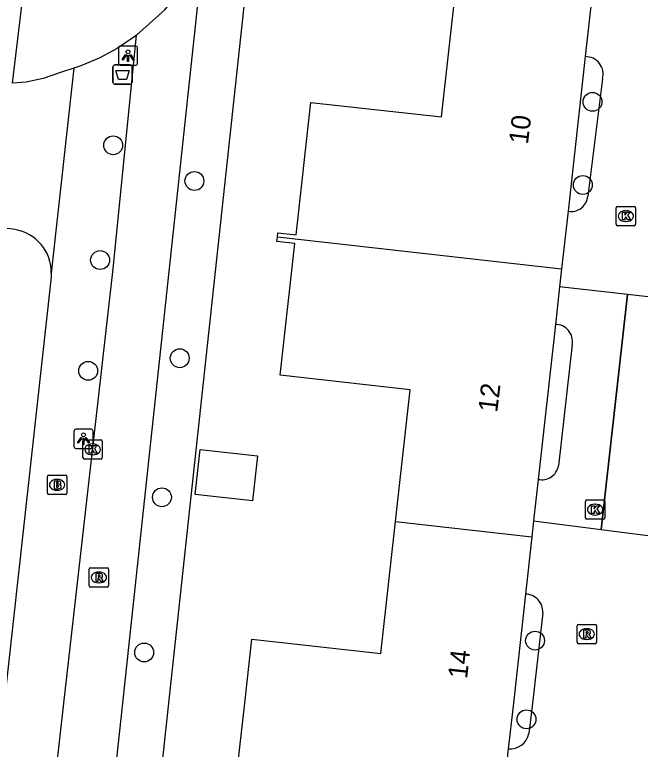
# Model space of a CAD drawing. Extents: x 162398 to 163643, y 386453 to 387397.
# Drawn here: x 162646 to 162678.41, y 386497.76 to 386535.84 of the extents above; entities that cross this region are included whole.
import ezdxf

# ---------------------------------------------------------------- set-up
doc = ezdxf.new("R2010")
doc.units = 0
for name, color, linetype in [('IMGEO_Afvalbak', 7, 'Continuous'), ('IMGEO_Boom', 7, 'Continuous'), ('IMGEO_Brandkraan', 7, 'Continuous'), ('IMGEO_Fietspad_open', 7, 'Continuous'), ('IMGEO_Kolk', 7, 'Continuous'), ('IMGEO_Lichtpunt', 7, 'Continuous'), ('IMGEO_Pand', 7, 'Continuous'), ('IMGEO_Pand_nummerreeks', 7, 'Continuous'), ('IMGEO_Pand_overbouw', 7, 'Continuous'), ('IMGEO_Rijbaan_lokaal_open', 7, 'Continuous'), ('IMGEO_Rioolput', 7, 'Continuous'), ('IMGEO_Voetpad_open', 7, 'Continuous')]:
    doc.layers.add(name, color=color, linetype=linetype)

msp = doc.modelspace()

# ---------------------------------------------------------------- linework, layer by layer
at = {"layer": 'IMGEO_Afvalbak'}
for p, q in [((162651.091, 386532.339), (162651.091, 386533.139)), ((162651.091, 386533.139), (162651.091, 386532.339)), ((162651.191, 386533.239), (162651.981, 386533.239)), ((162651.981, 386533.239), (162651.191, 386533.239)), ((162652.081, 386533.139), (162652.081, 386532.339)), ((162652.081, 386532.339), (162652.081, 386533.139)), ((162651.981, 386532.239), (162651.191, 386532.239)), ((162651.191, 386532.239), (162651.981, 386532.239))]:
    msp.add_line(p, q, dxfattribs=at)
msp.add_lwpolyline([(162651.234, 386532.953), (162651.938, 386532.953), (162651.789, 386532.483), (162651.383, 386532.483), (162651.234, 386532.953)], dxfattribs=at)
for centre, start, end in [((162651.191, 386533.139), 90, 180), ((162651.191, 386533.139), 90, 180), ((162651.981, 386533.139), 0, 90), ((162651.981, 386533.139), 360, 90), ((162651.191, 386532.339), 180, 270), ((162651.191, 386532.339), 180, 270), ((162651.981, 386532.339), 270, 0), ((162651.981, 386532.339), 270, 0)]:
    msp.add_arc(centre, 0.1, start, end, dxfattribs=at)
at = {"layer": 'IMGEO_Boom'}
for centre in [(162675.937, 386531.323), (162651.101, 386529.072), (162655.309, 386527.222), (162675.433, 386527.014), (162650.423, 386523.123), (162654.548, 386518.034), (162649.806, 386517.381), (162653.627, 386510.826), (162672.959, 386503.398), (162652.706, 386502.784), (162672.516, 386499.318)]:
    msp.add_circle(centre, 0.489, dxfattribs=at)
at = {"layer": 'IMGEO_Brandkraan'}
for p, q in [((162647.695, 386511.045), (162647.695, 386511.897)), ((162647.77, 386511.971), (162648.622, 386511.971)), ((162648.183, 386511.751), (162648.208, 386511.751)), ((162648.696, 386511.897), (162648.696, 386511.045)), ((162648.622, 386510.971), (162647.77, 386510.971)), ((162648.206, 386511.191), (162648.181, 386511.191))]:
    msp.add_line(p, q, dxfattribs=at)
for points in [[(162647.695, 386511.045), (162647.695, 386511.897)], [(162647.77, 386511.971), (162648.622, 386511.971)], [(162648.043, 386511.671), (162648.043, 386511.271), (162648.256, 386511.271)], [(162648.274, 386511.671), (162648.043, 386511.671)], [(162648.696, 386511.897), (162648.696, 386511.045)], [(162648.222, 386511.59), (162648.168, 386511.59), (162648.168, 386511.514)], [(162648.168, 386511.514), (162648.221, 386511.514)], [(162648.23, 386511.438), (162648.168, 386511.438), (162648.168, 386511.357)], [(162648.168, 386511.357), (162648.23, 386511.357)], [(162648.622, 386510.971), (162647.77, 386510.971)]]:
    msp.add_lwpolyline(points, dxfattribs=at)
for centre, radius, start, end in [((162647.772, 386511.895), 0.0765, 91.552, 178.448), ((162647.772, 386511.895), 0.0765, 91.552, 178.448), ((162648.278, 386511.526), 0.145, 59.4692, 91.5367), ((162648.62, 386511.895), 0.0765, 1.552, 88.448), ((162648.62, 386511.895), 0.0765, 1.552, 88.448), ((162648.223, 386511.552), 0.0379, 267.8285, 90.9355), ((162648.231, 386511.397), 0.0404, 269.8759, 90.5077), ((162648.262, 386511.522), 0.251, 268.6676, 293.5347), ((162648.303, 386511.573), 0.0922, 285.5137, 58.1501), ((162648.308, 386511.381), 0.105, 301.3115, 78.989), ((162647.772, 386511.047), 0.0765, 181.552, 268.448), ((162647.772, 386511.047), 0.0765, 181.552, 268.448), ((162648.62, 386511.047), 0.0765, 271.552, 358.448), ((162648.62, 386511.047), 0.0765, 271.552, 358.448)]:
    msp.add_arc(centre, radius, start, end, dxfattribs=at)
for centre, major_axis, ratio, start_param, end_param in [((162648.182, 386511.471), (-0.387, 0.002), 0.722429, 4.712389, 7.853982), ((162648.207, 386511.471), (-0.39, 0.002), 0.717154, 1.570796, 4.712389)]:
    msp.add_ellipse(centre, major_axis=major_axis, ratio=ratio, start_param=start_param, end_param=end_param, dxfattribs=at)
at = {"layer": 'IMGEO_Fietspad_open'}
for points in [[(162655.899, 386540.406), (162651.56, 386500), (162649.657, 386482.292), (162648.825, 386476.553)], [(162645.908, 386476.892), (162646.532, 386481.777), (162648.149, 386496.622), (162648.531, 386500), (162651.092, 386522.672), (162652.314, 386534.776)]]:
    msp.add_lwpolyline(points, dxfattribs=at)
at = {"layer": 'IMGEO_Kolk'}
for p, q in [((162677.163, 386524.976), (162677.163, 386525.828)), ((162677.238, 386525.902), (162678.09, 386525.902)), ((162678.164, 386525.828), (162678.164, 386524.976)), ((162677.651, 386525.682), (162677.676, 386525.682)), ((162677.674, 386525.122), (162677.649, 386525.122)), ((162678.09, 386524.902), (162677.238, 386524.902)), ((162649.535, 386512.885), (162649.535, 386513.737)), ((162649.61, 386513.811), (162650.462, 386513.811)), ((162650.023, 386513.591), (162650.048, 386513.591)), ((162650.536, 386513.737), (162650.536, 386512.885)), ((162650.462, 386512.811), (162649.61, 386512.811)), ((162650.046, 386513.031), (162650.021, 386513.031)), ((162675.571, 386509.762), (162675.571, 386510.614)), ((162675.646, 386510.688), (162676.498, 386510.688)), ((162676.572, 386510.614), (162676.572, 386509.762)), ((162676.059, 386510.468), (162676.084, 386510.468)), ((162676.082, 386509.908), (162676.057, 386509.908)), ((162676.498, 386509.688), (162675.646, 386509.688))]:
    msp.add_line(p, q, dxfattribs=at)
for points in [[(162677.163, 386524.976), (162677.163, 386525.828)], [(162677.238, 386525.902), (162678.09, 386525.902)], [(162678.164, 386525.828), (162678.164, 386524.976)], [(162677.484, 386525.602), (162677.607, 386525.602), (162677.607, 386525.451), (162677.737, 386525.602), (162677.901, 386525.602), (162677.755, 386525.451), (162677.908, 386525.202), (162677.756, 386525.202), (162677.671, 386525.366), (162677.607, 386525.299), (162677.607, 386525.202), (162677.484, 386525.202), (162677.484, 386525.602)], [(162678.09, 386524.902), (162677.238, 386524.902)], [(162649.535, 386512.885), (162649.535, 386513.737)], [(162649.61, 386513.811), (162650.462, 386513.811)], [(162650.536, 386513.737), (162650.536, 386512.885)], [(162649.856, 386513.511), (162649.979, 386513.511), (162649.979, 386513.36), (162650.109, 386513.511), (162650.273, 386513.511), (162650.127, 386513.36), (162650.28, 386513.111), (162650.128, 386513.111), (162650.043, 386513.275), (162649.979, 386513.208), (162649.979, 386513.111), (162649.856, 386513.111), (162649.856, 386513.511)], [(162650.462, 386512.811), (162649.61, 386512.811)], [(162675.571, 386509.762), (162675.571, 386510.614)], [(162675.646, 386510.688), (162676.498, 386510.688)], [(162676.572, 386510.614), (162676.572, 386509.762)], [(162675.892, 386510.388), (162676.015, 386510.388), (162676.015, 386510.237), (162676.145, 386510.388), (162676.309, 386510.388), (162676.163, 386510.237), (162676.316, 386509.988), (162676.164, 386509.988), (162676.079, 386510.152), (162676.015, 386510.085), (162676.015, 386509.988), (162675.892, 386509.988), (162675.892, 386510.388)], [(162676.498, 386509.688), (162675.646, 386509.688)]]:
    msp.add_lwpolyline(points, dxfattribs=at)
for centre, start, end in [((162677.24, 386525.826), 91.552, 178.448), ((162677.24, 386525.826), 91.552, 178.448), ((162678.088, 386525.826), 1.552, 88.448), ((162678.088, 386525.826), 1.552, 88.448), ((162677.24, 386524.978), 181.552, 268.448), ((162677.24, 386524.978), 181.552, 268.448), ((162678.088, 386524.978), 271.552, 358.448), ((162678.088, 386524.978), 271.552, 358.448), ((162649.612, 386513.735), 91.552, 178.448), ((162649.612, 386513.735), 91.552, 178.448), ((162650.46, 386513.735), 1.552, 88.448), ((162650.46, 386513.735), 1.552, 88.448), ((162649.612, 386512.887), 181.552, 268.448), ((162649.612, 386512.887), 181.552, 268.448), ((162650.46, 386512.887), 271.552, 358.448), ((162650.46, 386512.887), 271.552, 358.448), ((162675.648, 386510.612), 91.552, 178.448), ((162675.648, 386510.612), 91.552, 178.448), ((162676.496, 386510.612), 1.552, 88.448), ((162676.496, 386510.612), 1.552, 88.448), ((162675.648, 386509.764), 181.552, 268.448), ((162675.648, 386509.764), 181.552, 268.448), ((162676.496, 386509.764), 271.552, 358.448), ((162676.496, 386509.764), 271.552, 358.448)]:
    msp.add_arc(centre, 0.0765, start, end, dxfattribs=at)
for centre, major_axis, ratio, start_param, end_param in [((162677.65, 386525.402), (-0.387, 0.002), 0.722429, 4.712389, 7.853982), ((162677.675, 386525.402), (-0.39, 0.002), 0.717154, 1.570796, 4.712389), ((162650.022, 386513.311), (-0.387, 0.002), 0.722429, 4.712389, 7.853982), ((162650.047, 386513.311), (-0.39, 0.002), 0.717154, 1.570796, 4.712389), ((162676.058, 386510.188), (-0.387, 0.002), 0.722429, 4.712389, 7.853982), ((162676.083, 386510.188), (-0.39, 0.002), 0.717154, 1.570796, 4.712389)]:
    msp.add_ellipse(centre, major_axis=major_axis, ratio=ratio, start_param=start_param, end_param=end_param, dxfattribs=at)
at = {"layer": 'IMGEO_Lichtpunt'}
for p, q in [((162652.274, 386534.213), (162651.466, 386534.213)), ((162652.274, 386534.213), (162651.466, 386534.213)), ((162651.372, 386534.118), (162651.372, 386533.311)), ((162651.372, 386534.118), (162651.372, 386533.311)), ((162652.368, 386533.311), (162652.368, 386534.118)), ((162652.368, 386533.311), (162652.368, 386534.118)), ((162651.466, 386533.217), (162652.274, 386533.217)), ((162651.466, 386533.217), (162652.274, 386533.217)), ((162649.966, 386514.357), (162649.158, 386514.357)), ((162649.966, 386514.357), (162649.158, 386514.357)), ((162649.064, 386514.262), (162649.064, 386513.455)), ((162649.064, 386514.262), (162649.064, 386513.455)), ((162650.06, 386513.455), (162650.06, 386514.262)), ((162650.06, 386513.455), (162650.06, 386514.262)), ((162649.158, 386513.361), (162649.966, 386513.361)), ((162649.158, 386513.361), (162649.966, 386513.361))]:
    msp.add_line(p, q, dxfattribs=at)
for points in [[(162651.746, 386533.782), (162651.785, 386533.754), (162651.597, 386533.492), (162651.559, 386533.519), (162651.746, 386533.782)], [(162651.958, 386533.754), (162651.996, 386533.781), (162652.183, 386533.519), (162652.144, 386533.491), (162651.958, 386533.754)], [(162651.848, 386533.734), (162651.895, 386533.734), (162651.895, 386533.412), (162651.848, 386533.412), (162651.848, 386533.734)], [(162649.438, 386513.926), (162649.477, 386513.898), (162649.289, 386513.636), (162649.251, 386513.663), (162649.438, 386513.926)], [(162649.54, 386513.878), (162649.587, 386513.878), (162649.587, 386513.556), (162649.54, 386513.556), (162649.54, 386513.878)], [(162649.65, 386513.898), (162649.688, 386513.925), (162649.875, 386513.663), (162649.836, 386513.635), (162649.65, 386513.898)]]:
    msp.add_lwpolyline(points, dxfattribs=at)
for centre in [(162651.871, 386533.916), (162649.563, 386514.06)]:
    msp.add_circle(centre, 0.0994, dxfattribs=at)
for centre, start, end in [((162651.466, 386534.118), 90, 180), ((162651.466, 386534.118), 90, 180), ((162652.274, 386534.118), 0, 90), ((162652.274, 386534.118), 0, 90), ((162651.466, 386533.311), 180, 270), ((162651.466, 386533.311), 180, 270), ((162652.274, 386533.311), 270, 0), ((162652.274, 386533.311), 270, 360), ((162649.158, 386514.262), 90, 180), ((162649.158, 386514.262), 90, 180), ((162649.966, 386514.262), 0, 90), ((162649.966, 386514.262), 0, 90), ((162649.158, 386513.455), 180, 270), ((162649.158, 386513.455), 180, 270), ((162649.966, 386513.455), 270, 0), ((162649.966, 386513.455), 270, 360)]:
    msp.add_arc(centre, 0.0946, start, end, dxfattribs=at)
at = {"layer": 'IMGEO_Pand'}
for points in [[(162659.613, 386524.327), (162659.636, 386524.535), (162660.58, 386524.43), (162661.343, 386531.293), (162668.111, 386530.541), (162668.87, 386537.378)], [(162675.884, 386536.598), (162675.558, 386533.667)], [(162675.558, 386533.667), (162674.668, 386525.658)], [(162674.668, 386525.658), (162674.337, 386522.675)], [(162665.724, 386509.568), (162666.484, 386516.404), (162659.754, 386517.151), (162660.513, 386523.979), (162659.586, 386524.082), (162659.613, 386524.327)], [(162659.613, 386524.327), (162674.337, 386522.675)], [(162674.337, 386522.675), (162674.233, 386521.742), (162674.016, 386519.788)], [(162674.016, 386519.788), (162673.123, 386511.756)], [(162658.312, 386510.638), (162655.348, 386510.967), (162655.607, 386513.298), (162658.571, 386512.969), (162658.312, 386510.638)], [(162673.123, 386511.756), (162672.884, 386509.598), (162672.793, 386508.782)], [(162656.562, 386496.484), (162656.576, 386496.61), (162657.511, 386496.506), (162657.899, 386500), (162658.285, 386503.471), (162664.964, 386502.729), (162665.724, 386509.568)], [(162665.724, 386509.568), (162672.793, 386508.782)], [(162672.793, 386508.782), (162672.462, 386505.808)], [(162672.462, 386505.808), (162671.817, 386500), (162671.571, 386497.786)], [(162671.571, 386497.786), (162671.251, 386494.908)]]:
    msp.add_lwpolyline(points, dxfattribs=at)
at = {"layer": 'IMGEO_Pand_overbouw'}
for points in [[(162674.233, 386521.742), (162674.016, 386519.788), (162673.123, 386511.756), (162672.884, 386509.598), (162676.387, 386509.155), (162677.746, 386521.343)], [(162679.889, 386508.712), (162680.139, 386510.95), (162681.035, 386518.949), (162681.258, 386520.944), (162677.746, 386521.343), (162676.387, 386509.155)]]:
    msp.add_lwpolyline(points, close=True, dxfattribs=at)
at = {"layer": 'IMGEO_Rijbaan_lokaal_open'}
for points in [[(162652.314, 386534.776), (162653.783, 386536.092), (162654.327, 386536.802), (162654.805, 386537.557), (162655.214, 386538.352), (162655.55, 386539.18), (162655.811, 386540.036), (162655.899, 386540.406)], [(162645.885, 386532.284), (162646.614, 386538.331)], [(162652.314, 386534.776), (162652.171, 386534.67), (162651.301, 386534.093), (162650.383, 386533.596), (162649.424, 386533.182), (162649.066, 386533.064)], [(162649.066, 386533.064), (162648.432, 386532.856), (162647.481, 386532.53), (162646.587, 386532.351), (162645.885, 386532.284)], [(162676.457, 386532.515), (162675.695, 386526.437)], [(162674.886, 386518.748), (162674.17, 386512.463)], [(162673.361, 386504.843), (162672.806, 386500), (162672.644, 386498.589)]]:
    msp.add_lwpolyline(points, dxfattribs=at)
for centre, radius, start, end in [((162675.582, 386532.759), 0.908, 344.4175, 91.5181), ((162674.835, 386526.505), 0.863, 258.8626, 355.4995), ((162674.017, 386518.905), 0.883, 349.7555, 90.0721), ((162673.316, 386512.598), 0.864, 257.063, 350.9964), ((162672.445, 386504.89), 0.918, 357.0357, 88.9086), ((162671.658, 386498.788), 1.006, 265.0379, 348.5822)]:
    msp.add_arc(centre, radius, start, end, dxfattribs=at)
at = {"layer": 'IMGEO_Rioolput'}
for p, q in [((162649.859, 386506.248), (162649.859, 386507.1)), ((162649.934, 386507.174), (162650.786, 386507.174)), ((162650.86, 386507.1), (162650.86, 386506.248)), ((162650.347, 386506.954), (162650.372, 386506.954)), ((162650.37, 386506.394), (162650.345, 386506.394)), ((162650.786, 386506.174), (162649.934, 386506.174)), ((162675.139, 386503.311), (162675.139, 386504.163)), ((162675.214, 386504.237), (162676.066, 386504.237)), ((162676.14, 386504.163), (162676.14, 386503.311)), ((162675.627, 386504.017), (162675.652, 386504.017)), ((162675.65, 386503.457), (162675.625, 386503.457)), ((162676.066, 386503.237), (162675.214, 386503.237))]:
    msp.add_line(p, q, dxfattribs=at)
for points in [[(162649.859, 386506.248), (162649.859, 386507.1)], [(162649.934, 386507.174), (162650.786, 386507.174)], [(162650.86, 386507.1), (162650.86, 386506.248)], [(162650.448, 386506.872), (162650.196, 386506.874), (162650.196, 386506.474)], [(162650.374, 386506.793), (162650.32, 386506.793), (162650.32, 386506.712)], [(162650.32, 386506.712), (162650.372, 386506.712)], [(162650.196, 386506.474), (162650.32, 386506.474), (162650.32, 386506.636), (162650.331, 386506.636)], [(162650.378, 386506.607), (162650.449, 386506.474), (162650.589, 386506.474), (162650.524, 386506.6)], [(162650.786, 386506.174), (162649.934, 386506.174)], [(162675.139, 386503.311), (162675.139, 386504.163)], [(162675.214, 386504.237), (162676.066, 386504.237)], [(162676.14, 386504.163), (162676.14, 386503.311)], [(162675.728, 386503.935), (162675.476, 386503.937), (162675.476, 386503.537)], [(162675.476, 386503.537), (162675.6, 386503.537), (162675.6, 386503.699), (162675.611, 386503.699)], [(162675.654, 386503.856), (162675.6, 386503.856), (162675.6, 386503.775)], [(162675.6, 386503.775), (162675.652, 386503.775)], [(162675.658, 386503.67), (162675.729, 386503.537), (162675.869, 386503.537), (162675.804, 386503.663)], [(162676.066, 386503.237), (162675.214, 386503.237)]]:
    msp.add_lwpolyline(points, dxfattribs=at)
for centre, radius, start, end in [((162649.936, 386507.098), 0.0765, 91.552, 178.448), ((162649.936, 386507.098), 0.0765, 91.552, 178.448), ((162650.784, 386507.098), 0.0765, 1.552, 88.448), ((162650.784, 386507.098), 0.0765, 1.552, 88.448), ((162650.356, 386506.901), 0.19, 274.7715, 282.9687), ((162650.38, 386506.697), 0.0964, 77.0061, 93.1865), ((162650.394, 386506.754), 0.0378, 276.6634, 79.6772), ((162650.447, 386506.762), 0.109, 350.3612, 89.416), ((162650.445, 386506.762), 0.112, 277.5842, 350.9817), ((162650.33, 386506.583), 0.0533, 26.0293, 88.6989), ((162650.429, 386506.547), 0.108, 29.5134, 73.7905), ((162649.936, 386506.25), 0.0765, 181.552, 268.448), ((162649.936, 386506.25), 0.0765, 181.552, 268.448), ((162650.784, 386506.25), 0.0765, 271.552, 358.448), ((162650.784, 386506.25), 0.0765, 271.552, 358.448), ((162675.216, 386504.161), 0.0765, 91.552, 178.448), ((162675.216, 386504.161), 0.0765, 91.552, 178.448), ((162676.064, 386504.161), 0.0765, 1.552, 88.448), ((162676.064, 386504.161), 0.0765, 1.552, 88.448), ((162675.61, 386503.646), 0.0533, 26.0293, 88.6989), ((162675.636, 386503.964), 0.19, 274.7715, 282.9687), ((162675.66, 386503.76), 0.0964, 77.0061, 93.1865), ((162675.674, 386503.817), 0.0378, 276.6634, 79.6772), ((162675.727, 386503.825), 0.109, 350.3612, 89.416), ((162675.725, 386503.825), 0.112, 277.5842, 350.9817), ((162675.709, 386503.61), 0.108, 29.5134, 73.7905), ((162675.216, 386503.313), 0.0765, 181.552, 268.448), ((162675.216, 386503.313), 0.0765, 181.552, 268.448), ((162676.064, 386503.313), 0.0765, 271.552, 358.448), ((162676.064, 386503.313), 0.0765, 271.552, 358.448)]:
    msp.add_arc(centre, radius, start, end, dxfattribs=at)
for centre, major_axis, ratio, start_param, end_param in [((162650.346, 386506.674), (-0.387, 0.002), 0.722429, 4.712389, 7.853982), ((162650.371, 386506.674), (-0.39, 0.002), 0.717154, 1.570796, 4.712389), ((162675.626, 386503.737), (-0.387, 0.002), 0.722429, 4.712389, 7.853982), ((162675.651, 386503.737), (-0.39, 0.002), 0.717154, 1.570796, 4.712389)]:
    msp.add_ellipse(centre, major_axis=major_axis, ratio=ratio, start_param=start_param, end_param=end_param, dxfattribs=at)
at = {"layer": 'IMGEO_Voetpad_open'}
for points in [[(162659.642, 386552.743), (162653.954, 386500), (162652.14, 386483.177), (162651.294, 386480.824), (162650.821, 386476.366)], [(162649.066, 386533.064), (162647.893, 386522.448)], [(162647.893, 386522.448), (162647.888, 386522.648), (162647.865, 386522.847), (162647.825, 386523.043), (162647.767, 386523.235), (162647.692, 386523.42), (162647.601, 386523.599), (162647.495, 386523.768), (162647.373, 386523.928), (162647.238, 386524.075), (162647.091, 386524.211), (162646.931, 386524.332), (162646.762, 386524.439), (162646.584, 386524.53), (162646.398, 386524.605), (162646.206, 386524.663), (162646.01, 386524.704), (162645.895, 386524.719), (162623.166, 386527.163)], [(162647.893, 386522.448), (162647.88, 386522.248), (162645.441, 386500), (162642.901, 386477.877), (162642.817, 386477.198)]]:
    msp.add_lwpolyline(points, dxfattribs=at)

# ---------------------------------------------------------------- texts
at = {"layer": 'IMGEO_Pand_nummerreeks'}
for s, rotation, p in [('10', 82.9285, (162672.586, 386529.095)), ('12', 83.0845, (162670.996, 386515.199)), ('14', 83.6571, (162669.437, 386501.392))]:
    msp.add_text(s, height=1, rotation=rotation, dxfattribs=at).set_placement(p)

doc.saveas('drawing.dxf')
